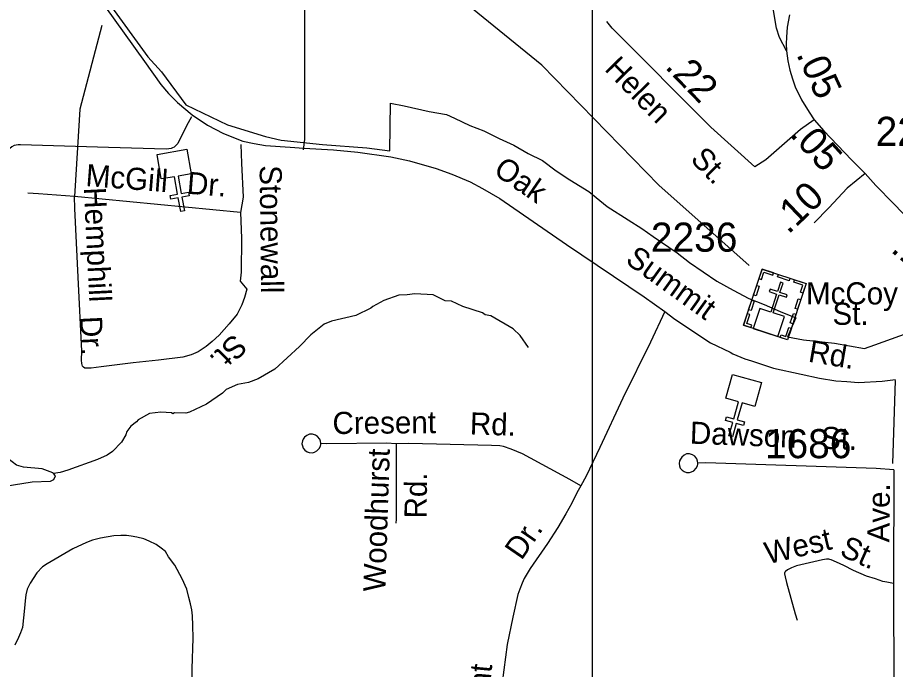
# Model space of a CAD drawing. Extents: x 1547597 to 1699558, y 810033 to 920809.
# Drawn here: x 1631254 to 1635027, y 879683 to 882486 of the extents above; entities that cross this region are included whole.
import ezdxf

# ---------------------------------------------------------------- set-up
doc = ezdxf.new("R2010")
doc.units = 0
for name, color, linetype in [('Exist Boundary Political City Limit New', 7, 'Continuous'), ('Exist Cultural Church CELL', 7, 'Continuous'), ('Exist Cultural Church with Cemetery CELL', 7, 'Continuous'), ('Exist Hydrographic Creek Single Shore', 7, 'Continuous'), ('Exist Hydrographic Misc Water Feature', 7, 'Continuous'), ('Exist Road Non-System Type 51', 7, 'Continuous'), ('Exist Road Non-System Type 51 Label', 7, 'Continuous'), ('Exist Road Secondary Mileage Hundredths English Label', 7, 'Continuous'), ('Exist Road Secondary Type 41 Attributed', 7, 'Continuous'), ('Exist Road Secondary Type 51 Attributed', 7, 'Continuous'), ('Exist Road Secondary Type 51 Label', 7, 'Continuous'), ('Exist Road Secondary Type 51 Number Label', 7, 'Continuous'), ('Map Preparation Boundary City Limit Buffer Line', 7, 'Continuous'), ('Map Preparation Inset Cut Line', 7, 'Continuous')]:
    doc.layers.add(name, color=color, linetype=linetype)

msp = doc.modelspace()

# ---------------------------------------------------------------- linework, layer by layer
at = {"layer": 'Exist Boundary Political City Limit New'}
msp.add_line((1634463, 881251.4), (1634531.2, 881222.5), dxfattribs=at)
for points in [[(1631490.5, 882764), (1631813.9, 882316.2), (1631872, 882252.4), (1631977.6, 882109.7), (1632156.4, 882024.5), (1632319.8, 881973.9), (1632387.2, 881959), (1632565, 881939.3), (1632755.7, 881926), (1632853.7, 881913.2), (1632856.3, 882117.1), (1632915.7, 882106.6), (1633022.9, 882082.2), (1633097, 882068.5), (1633132.1, 882052.9), (1633197.2, 882021.9), (1633258.5, 881999), (1633324, 881965.8), (1633386.6, 881936.7), (1633449, 881900.6), (1633510.4, 881871.4), (1633568.9, 881826.5), (1633627.4, 881787.5), (1633709, 881738.4), (1633787.8, 881673.4), (1633878, 881616.6), (1633936.5, 881579.5), (1633986.3, 881544.6), (1634088.9, 881474.3), (1634142.1, 881432.6), (1634201.3, 881391.8), (1634259.5, 881353.1), (1634329.6, 881314.2), (1634396.8, 881278.3), (1634463, 881251.4)], [(1634531.2, 881222.5), (1634599.4, 881194.6), (1634562.6, 881113.5), (1634632.4, 881100.4), (1634765.8, 881086.4), (1634894.6, 881062.9), (1634939.1, 881079.3), (1635383.5, 881239)]]:
    msp.add_lwpolyline(points, dxfattribs=at)
at = {"layer": 'Exist Cultural Church CELL'}
for points in [[(1632000.3, 881814.2), (1631944.3, 881804.3), (1631957.5, 881729.3), (1631989, 881734.8), (1631991.8, 881719.1), (1631960.3, 881713.5), (1631970.7, 881654.3), (1631954.9, 881651.5), (1631944.5, 881710.8), (1631913, 881705.2), (1631910.2, 881720.9), (1631941.7, 881726.5), (1631928.5, 881801.5), (1631871.7, 881791.6), (1631853.2, 881896.4), (1631981.9, 881919.1)], [(1634423.1, 880813.7), (1634368.3, 880829.1), (1634347.5, 880755.9), (1634378.3, 880747.1), (1634374, 880731.8), (1634343.2, 880740.5), (1634326.8, 880682.6), (1634311.4, 880687), (1634327.7, 880744.9), (1634297, 880753.6), (1634301.3, 880769), (1634332.1, 880760.2), (1634352.8, 880833.5), (1634297.4, 880849.3), (1634326.4, 880951.7), (1634452.1, 880916.1)]]:
    msp.add_lwpolyline(points, close=True, dxfattribs=at)
at = {"layer": 'Exist Cultural Church with Cemetery CELL'}
for points in [[(1634454, 881404.6), (1634643.1, 881342.4), (1634563.5, 881100.5), (1634374.4, 881162.8)], [(1634440.4, 881363.5), (1634451.2, 881359.9), (1634461.3, 881390.5), (1634499.8, 881377.8), (1634503.3, 881388.4), (1634454, 881404.6)], [(1634524.3, 881381.5), (1634573.6, 881365.2), (1634570, 881354.4), (1634520.8, 881370.6)], [(1634415.3, 881149.3), (1634521.8, 881114.3), (1634550.1, 881200.3), (1634502, 881216.2), (1634527.4, 881293.6), (1634558.7, 881283.3), (1634562.2, 881293.7), (1634530.8, 881304), (1634544.1, 881344.1), (1634533.1, 881347.7), (1634519.8, 881307.6), (1634488.4, 881318), (1634485, 881307.5), (1634516.4, 881297.2), (1634490.9, 881219.8), (1634443.6, 881235.4)], [(1634629.6, 881301.2), (1634618.8, 881304.7), (1634628.9, 881335.3), (1634590.3, 881348), (1634593.8, 881358.5), (1634643.1, 881342.3)], [(1634417.2, 881293.1), (1634430.8, 881334.2), (1634441.6, 881330.6), (1634428, 881289.5)], [(1634396.2, 881229.2), (1634409.7, 881270.4), (1634420.5, 881266.8), (1634407, 881225.7)], [(1634595.9, 881235.3), (1634609.4, 881276.5), (1634620.3, 881272.9), (1634606.7, 881231.8)], [(1634405.8, 881152.5), (1634409.4, 881163.4), (1634388.5, 881170.3), (1634401.1, 881208.7), (1634390.5, 881212.1), (1634374.3, 881162.8)], [(1634575.3, 881172.7), (1634588.8, 881213.9), (1634599.6, 881210.3), (1634586.1, 881169.2)], [(1634532, 881110.9), (1634535.6, 881121.8), (1634556.5, 881114.9), (1634569.1, 881153.3), (1634579.7, 881149.8), (1634563.5, 881100.5)]]:
    msp.add_lwpolyline(points, close=True, dxfattribs=at)
at = {"layer": 'Exist Hydrographic Creek Single Shore'}
msp.add_lwpolyline([(1634397.9, 881419.4), (1634009.9, 881765.4), (1633507.9, 882281.1), (1633209.9, 882523.6), (1633078.9, 882700.2), (1632956.9, 882968.5), (1632885.9, 883255.6), (1632851.9, 883272.7), (1632747.9, 883573.6), (1632457.9, 883776.4), (1632243.9, 883994.2), (1632086.8, 884063), (1631777.9, 884092.2), (1631603.8, 884171.3), (1631480.9, 884295.2), (1631399.9, 884490.5), (1631376.8, 884638.8), (1631389.9, 885032.5), (1631450.9, 885313.5), (1631718.9, 886059.9), (1631765.9, 886502.1)], dxfattribs=at)
at = {"layer": 'Exist Hydrographic Misc Water Feature'}
for points in [[(1633449.9, 881066.9), (1633413.8, 881118.8), (1633384.3, 881147.4), (1633287.3, 881203), (1633263.3, 881207.4), (1633251.5, 881215.6), (1633168, 881243), (1633118.4, 881265.9), (1633092.4, 881268.3), (1633040.8, 881293.2), (1632961, 881298.6), (1632928.9, 881293.1), (1632892.9, 881291.7), (1632828.5, 881268.8), (1632780.1, 881243.6), (1632772, 881235.8), (1632707.5, 881204.9), (1632603.2, 881180.7), (1632571, 881167.2), (1632514.3, 881122.1), (1632465.5, 881071), (1632360, 880974.8), (1632287.3, 880932), (1632247, 880916.8), (1632198.9, 880907.5), (1632150.6, 880886.3), (1632134.3, 880870.6), (1632065.6, 880823.8), (1631993, 880789), (1631977, 880785.3), (1631929, 880786.2), (1631920.9, 880782.3), (1631915, 880786.4), (1631869.1, 880789.1), (1631821, 880784), (1631772.6, 880756.8), (1631764.4, 880747), (1631740.2, 880729.4), (1631723.8, 880705.7), (1631719.6, 880691.7), (1631701, 880660), (1631662.4, 880620.7), (1631638.2, 880605.1), (1631597.9, 880585.8), (1631469.2, 880540), (1631437.6, 880530.1), (1631408.6, 880525.5)], [(1631408.6, 880525.5), (1631405.7, 880529), (1631359.3, 880545.1), (1631278.9, 880553.5), (1631249.3, 880562), (1631211.8, 880590.7), (1631156.4, 880602), (1631130.2, 880621.7), (1631113.2, 880623.5), (1631075.5, 880612.6)], [(1631073.1, 880417), (1631147.2, 880454.7), (1631200.5, 880471.7), (1631316.8, 880490.2), (1631395.6, 880492.2), (1631410.3, 880499.3), (1631416.9, 880515.3), (1631408.6, 880525.5)]]:
    msp.add_lwpolyline(points, dxfattribs=at)
at = {"layer": 'Exist Road Non-System Type 51'}
for p, q in [((1632211.4, 881647.8), (1631499.1, 881715.8)), ((1635026.2, 880924.8), (1635014.4, 880568.4)), ((1635019.8, 880541.6), (1635019.3, 880053.2)), ((1635019.3, 880053.2), (1635023.2, 878775.9))]:
    msp.add_line(p, q, dxfattribs=at)
for points in [[(1632485.2, 882700.6), (1632486.6, 882658.5), (1632486.4, 881960.7), (1632482, 881917.6)], [(1631615.6, 882451), (1631521.9, 882091.2), (1631511.8, 881926.4), (1631499.1, 881715.8)], [(1632001.5, 882058.5), (1631980.3, 882020.7), (1631942.4, 881944.8), (1631934.4, 881935.9), (1631926.2, 881928.9), (1631920.4, 881925.6), (1631914.1, 881923.1), (1631904.1, 881920.9), (1631892, 881919.4), (1631644.3, 881927), (1631266.7, 881937.9), (1631256.3, 881938.1), (1631238.6, 881934.9), (1631228.7, 881929.5), (1631220.3, 881923.2), (1631185.9, 881891.7), (1631119.7, 881799.1), (1631090.3, 881754.1), (1631025.9, 881660.7)], [(1632213.7, 881940.5), (1632216.1, 881860.2), (1632223.2, 881713.9), (1632211.4, 881647.8)], [(1631499.1, 881715.8), (1631343.6, 881727.4), (1631297.7, 881730.2)], [(1632211.4, 881647.8), (1632216.1, 881536.9), (1632215, 881390.9), (1632211, 881352.8), (1632239.4, 881318.6), (1632228.9, 881282.8), (1632218.4, 881251), (1632197.8, 881211.2), (1632163.1, 881169.6), (1632120.5, 881120.3), (1632090.1, 881092.9), (1632064.1, 881071.4), (1632029.8, 881048.1), (1632000.5, 881036.1), (1631963.5, 881025.2), (1631859, 881012.1), (1631750.9, 881001.7), (1631612.7, 880983.7), (1631570.7, 880978.4), (1631556.3, 880978.1), (1631542.7, 880978.7), (1631537.4, 880982.4), (1631532.9, 880986.9), (1631530.7, 880998), (1631529.2, 881013), (1631529.8, 881051), (1631514.2, 881369.1), (1631500.6, 881665.2), (1631499.1, 881715.8)], [(1634036.3, 881222.2), (1633975, 881090), (1633856, 880849), (1633757, 880636.7), (1633697.3, 880513.5), (1633674.6, 880471.9)], [(1632557.3, 880654.1), (1632556.1, 880664.4), (1632552.7, 880673.4), (1632543.5, 880684.8), (1632534.2, 880690.2), (1632520.9, 880695.1), (1632507.9, 880694.6), (1632497.6, 880688.8), (1632487.8, 880681.6), (1632481.6, 880672.7), (1632478.1, 880665.5), (1632476, 880653.8), (1632478, 880643.9), (1632481.2, 880633.9), (1632488.9, 880625.5), (1632498.1, 880618.5), (1632507.7, 880615.3), (1632521.5, 880614.6), (1632530.1, 880617.5), (1632540, 880622.5), (1632549.9, 880633.5), (1632556.5, 880643.1), (1632557, 880650.9), (1632557.3, 880654.1)], [(1632881.5, 880653.3), (1632839.5, 880656), (1632583.7, 880653.8), (1632557.3, 880654.1)], [(1632881.5, 880653.3), (1632880.8, 880613.3), (1632880.9, 880329.6), (1632880.3, 880312.6)], [(1633674.6, 880471.9), (1633627, 880500.5), (1633424.7, 880609.5), (1633375.1, 880630.3), (1633342.3, 880642.2), (1633327.3, 880644.3), (1633291.3, 880645.4), (1632935.5, 880654.6), (1632881.5, 880653.3)], [(1634177.4, 880570.5), (1634176.7, 880579.3), (1634173.7, 880588.4), (1634164.6, 880599.8), (1634155.3, 880605.2), (1634141.9, 880610), (1634128.9, 880609.5), (1634118.6, 880603.7), (1634108.9, 880596.5), (1634102.7, 880587.6), (1634099.1, 880580.5), (1634097.1, 880568.7), (1634099.1, 880558.9), (1634102.3, 880548.8), (1634109.9, 880540.4), (1634119.2, 880533.5), (1634128.7, 880530.3), (1634142.5, 880529.6), (1634151.2, 880532.4), (1634161.1, 880537.4), (1634170.9, 880548.4), (1634176.5, 880558.9), (1634177.5, 880565.9), (1634177.4, 880570.5)], [(1635019.8, 880541.6), (1634943.6, 880547.5), (1634212.6, 880571.4), (1634177.4, 880570.5)], [(1633674.6, 880471.9), (1633658.2, 880442.2), (1633635.5, 880398.5), (1633611, 880352.9), (1633576.1, 880293.4), (1633531.1, 880224.1), (1633457.5, 880117.1), (1633431, 880073.6), (1633422.6, 880053.8), (1633412.2, 880027.8), (1633404, 880005.9), (1633382.6, 879908.3), (1633358.8, 879790.7), (1633336.4, 879627.1), (1633293.7, 879399.7), (1633268.5, 879176.3), (1633268.5, 878934.3), (1633261.5, 878822.9)], [(1632008.9, 879448.3), (1632004.2, 879685.9), (1632008, 879818.3), (1632006.7, 879872.4), (1632006, 879913.1), (1632002.6, 879939.2), (1631997.1, 879965.8), (1631990.1, 879992.8), (1631980.9, 880028.7), (1631961.3, 880072.9), (1631930.3, 880131.4), (1631902.8, 880167.8), (1631889.1, 880190), (1631871.4, 880204.2), (1631849.7, 880220.7), (1631819.4, 880235.3), (1631796, 880245.4), (1631766.1, 880251.8), (1631742.1, 880256.1), (1631722.2, 880258.5), (1631698.2, 880258.8), (1631668.1, 880257.2), (1631610.1, 880248.1), (1631575.9, 880238.6), (1631549.9, 880229), (1631491.5, 880201.7), (1631380.5, 880137.6), (1631360.4, 880123.8), (1631336.1, 880098), (1631307.4, 880054.6), (1631295.1, 880028.8), (1631288.8, 880004.7), (1631286.2, 879978.2), (1631283.8, 879947), (1631279.9, 879904.9), (1631274.7, 879863.1), (1631266.4, 879841.3), (1631258, 879821.3), (1631241.5, 879787.6)], [(1635019.3, 880053.2), (1634990, 880059.1), (1634973.5, 880061.7), (1634941.6, 880072.2), (1634902.6, 880084.1), (1634846.9, 880108.9), (1634805.5, 880130.3), (1634773.6, 880144), (1634751.1, 880153.8), (1634745.8, 880155.7), (1634740.2, 880157.3), (1634730.2, 880157.5), (1634713.5, 880154.8), (1634601.3, 880128.5), (1634579.8, 880120.1), (1634563, 880111), (1634555, 880105), (1634552.2, 880101.4), (1634549.9, 880097.3), (1634550, 880093.7), (1634552.6, 880081.2), (1634558.3, 880057.1), (1634596.4, 879922.6), (1634604, 879894.5)]]:
    msp.add_lwpolyline(points, dxfattribs=at)
at = {"layer": 'Exist Road Secondary Type 41 Attributed'}
msp.add_lwpolyline([(1634896.7, 881814.6), (1634819.1, 881751.7), (1634741.5, 881667.8), (1634677.5, 881603.8)], dxfattribs=at)
at = {"layer": 'Exist Road Secondary Type 51 Attributed'}
for points in [[(1634559.5, 882342.1), (1634528.3, 882399.2), (1634516.2, 882440.1), (1634503.7, 882507.8), (1634496.6, 882553.9), (1634485.1, 882646.2), (1634470.1, 882800), (1634413.2, 883186.2)], [(1631584.1, 882597.4), (1631799.3, 882296.5), (1631869.3, 882197.4), (1631902.9, 882159.6), (1631941.2, 882120.8), (1632004.6, 882067.3), (1632070.2, 882022.8), (1632139.6, 881987.6), (1632222, 881954.6), (1632271.3, 881944.1), (1632319.5, 881935.7), (1632425.9, 881927.8), (1632484.7, 881924.7), (1632611.6, 881916.3), (1632717, 881906.3), (1632858.3, 881886.4), (1632938, 881869.1), (1633053.6, 881837.1), (1633120.2, 881812), (1633199.6, 881779.5), (1633252, 881750.6), (1633327, 881707.6), (1633612.6, 881509.6), (1633947.4, 881285.3), (1634036.3, 881222.2), (1634078.7, 881189.1), (1634231.6, 881087.6), (1634316.5, 881047.5), (1634328.8, 881040.7), (1634380.2, 881019.2), (1634408.4, 881009.8), (1634502.8, 880979.1), (1634621.4, 880952), (1634700.6, 880935.8), (1634770.3, 880923.7), (1634818, 880920.6), (1634867.8, 880917.4), (1634970.6, 880923.2), (1635027.8, 880929)], [(1634572.1, 882497.8), (1634562.4, 882443.8), (1634558.2, 882400.8), (1634557.9, 882372), (1634559.5, 882342.1)], [(1634677.2, 882046.3), (1634618.7, 882003.7), (1634470.1, 881873.9), (1634423, 881843.2), (1634233.9, 882014.8), (1633809.9, 882440.3), (1633786.3, 882468.6)], [(1634559.5, 882342.1), (1634564.8, 882299.6), (1634572.6, 882259.8), (1634585.2, 882222.5), (1634596.7, 882187.9), (1634623.7, 882131.8), (1634656.8, 882078.3), (1634677.2, 882046.3)], [(1634677.2, 882046.3), (1634719.2, 881999.2), (1634837.7, 881873.3), (1634896.7, 881814.6)], [(1634896.7, 881814.6), (1634942.6, 881764.1), (1635018.1, 881686.3), (1635257.4, 881438.1), (1635489.2, 881213.7), (1635601.4, 881126.6), (1635690.3, 881063.2)]]:
    msp.add_lwpolyline(points, dxfattribs=at)
at = {"layer": 'Map Preparation Boundary City Limit Buffer Line'}
msp.add_line((1634463, 881251.4), (1634531.2, 881222.5), dxfattribs=at)
for points in [[(1631490.5, 882764), (1631813.9, 882316.2), (1631872, 882252.4), (1631977.6, 882109.7), (1632156.4, 882024.5), (1632319.8, 881973.9), (1632387.2, 881959), (1632565, 881939.3), (1632755.7, 881926), (1632853.7, 881913.2), (1632856.3, 882117.1), (1632915.7, 882106.6), (1633022.9, 882082.2), (1633097, 882068.5), (1633132.1, 882052.9), (1633197.2, 882021.9), (1633258.5, 881999), (1633324, 881965.8), (1633386.6, 881936.7), (1633449, 881900.6), (1633510.4, 881871.4), (1633568.9, 881826.5), (1633627.4, 881787.5), (1633709, 881738.4), (1633787.8, 881673.4), (1633878, 881616.6), (1633936.5, 881579.5), (1633986.3, 881544.6), (1634088.9, 881474.3), (1634142.1, 881432.6), (1634201.3, 881391.8), (1634259.5, 881353.1), (1634329.6, 881314.2), (1634396.8, 881278.3), (1634463, 881251.4)], [(1634531.2, 881222.5), (1634599.4, 881194.6), (1634562.6, 881113.5), (1634632.4, 881100.4), (1634765.8, 881086.4), (1634894.6, 881062.9), (1634939.1, 881079.3), (1635383.5, 881239)]]:
    msp.add_lwpolyline(points, dxfattribs=at)
at = {"layer": 'Map Preparation Inset Cut Line'}
for points in [[(1633724, 874749.3), (1571208, 874749.3), (1571208, 917817.4), (1633724, 917817.4)], [(1633724, 874749.3), (1696240.1, 874749.3), (1696240.1, 917817.4), (1633724, 917817.4)]]:
    msp.add_lwpolyline(points, close=True, dxfattribs=at)

# ---------------------------------------------------------------- texts
at = {"layer": 'Exist Road Non-System Type 51 Label'}
for s, rotation, p in [('McGill', 355.6041, (1631544.2, 881761.7)), ('Stonewall', 270.6935, (1632294.1, 881850.2)), ('Dr.', 355.6041, (1631979.5, 881728.3)), ('Hemphill', 272.7971, (1631538.2, 881754)), ('Dr.', 272.7971, (1631521.6, 881200.2)), ('St.', 224.3748, (1632182.5, 881131.1)), ('Cresent', 0.4931, (1632607.8, 880695.2)), ('Rd.', 358.1988, (1633196.8, 880693.7)), ('Dawson', 357.7921, (1634142.3, 880654.1)), ('St.', 357.7921, (1634706, 880632.4)), ('Woodhurst', 88.1649, (1632834.3, 880016.6)), ('Rd.', 89.1246, (1633011.4, 880331.8)), ('Ave.', 89.4719, (1635001.2, 880229)), ('Dr.', 55.4615, (1633419.7, 880149)), ('West', 13.2094, (1634477.8, 880135)), ('St.', 336.0554, (1634782.7, 880174.4)), ('Starmount', 84.7422, (1633240.3, 879119.1))]:
    msp.add_text(s, height=95, rotation=rotation, dxfattribs=at).set_placement(p)
at = {"layer": 'Exist Road Secondary Mileage Hundredths English Label'}
for s, rotation, p in [('.22', 314.2698, (1634032.8, 882270.3)), ('.05', 294.6241, (1634599.7, 882328.1)), ('.05', 312.1016, (1634569.9, 881980)), ('.10', 43.6131, (1634566.5, 881550.7)), ('.14', 320.1048, (1635003, 881481.9))]:
    msp.add_text(s, height=120, rotation=rotation, dxfattribs=at).set_placement(p)
at = {"layer": 'Exist Road Secondary Type 51 Label'}
for s, rotation, p in [('Helen', 314.2698, (1633772.7, 882261.7)), ('St.', 314.2698, (1634141.6, 881872.7)), ('Oak', 325.3912, (1633294.3, 881816.2)), ('Summit', 324.2545, (1633861.6, 881433.7)), ('Rd.', 350.4378, (1634648.7, 881006.9))]:
    msp.add_text(s, height=95, rotation=rotation, dxfattribs=at).set_placement(p)
for s, p in [('McCoy', (1634642.6, 881252.6)), ('St.', (1634756.4, 881164.6))]:
    msp.add_text(s, height=95, dxfattribs=at).set_placement(p)
at = {"layer": 'Exist Road Secondary Type 51 Number Label'}
for s, p in [('2207', (1634942.1, 881934)), ('2236', (1633975.9, 881479.2)), ('1686', (1634466, 880591.4))]:
    msp.add_text(s, height=125, dxfattribs=at).set_placement(p)

doc.saveas('drawing.dxf')
